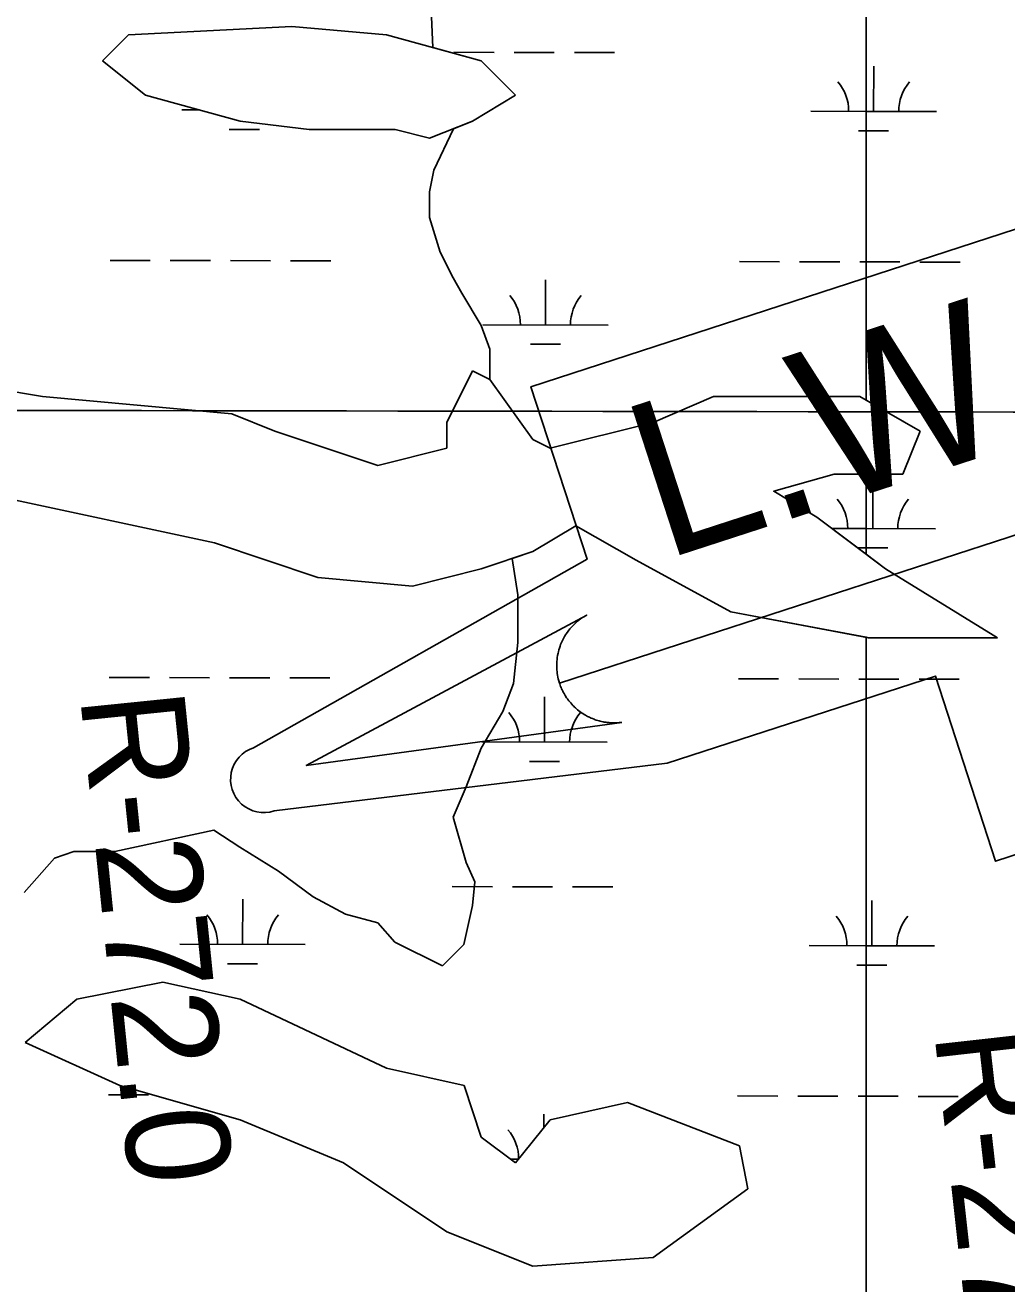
# Model space of a CAD drawing. Extents: x 3219052 to 3256913, y 800770 to 826146.
# Drawn here: x 3223801 to 3224584, y 817611 to 818614 of the extents above; entities that cross this region are included whole.
import ezdxf

# ---------------------------------------------------------------- set-up
doc = ezdxf.new("R2010")
doc.units = 0
for name, color, linetype in [('V-GRID-MAJR', 7, 'Continuous'), ('V-RIVR-RANG-IDEN', 7, 'Continuous'), ('V-SITE-VEGE', 7, 'Continuous'), ('V-TOPO-WATR-IDEN', 7, 'Continuous'), ('V-WETL-SWMP', 7, 'Continuous')]:
    doc.layers.add(name, color=color, linetype=linetype)

msp = doc.modelspace()

# ---------------------------------------------------------------- linework, layer by layer
at = {"layer": 'V-GRID-MAJR'}
msp.add_spline([(3223238.921, 818307.868), (3228474.772, 818299.872), (3233710.625, 818292.637), (3238946.4790000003, 818286.164), (3244182.3340000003, 818280.452), (3249418.1890000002, 818275.502), (3254654.045, 818271.314), (3254654.046, 818271.314)], degree=3, dxfattribs=at)
at = {"layer": 'V-SITE-VEGE'}
for p, q in [((3224124.866, 818620.7919999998), (3224125.756, 818596.415)), ((3224125.756, 818596.415), (3224164.441, 818585.857)), ((3224164.441, 818585.857), (3224191.89, 818558.392)), ((3224191.89, 818558.392), (3224157.578, 818537.7930000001)), ((3224142.271, 818531.6669999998), (3224126.588, 818498.6780000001)), ((3224157.578, 818537.7930000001), (3224142.271, 818531.6669999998)), ((3224126.588, 818498.6780000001), (3224123.147, 818481.4789999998)), ((3224123.147, 818481.4789999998), (3224123.147, 818460.839)), ((3224123.147, 818460.839), (3224131.745, 818433.3199999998)), ((3224131.745, 818433.3199999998), (3224142.061, 818412.682)), ((3224142.061, 818412.682), (3224148.938, 818400.6399999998)), ((3224148.938, 818400.6399999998), (3224164.41, 818374.8420000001)), ((3224164.41, 818374.8420000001), (3224171.285, 818355.9219999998)), ((3224171.285, 818355.9219999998), (3224171.304, 818331.7949999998)), ((3224171.304, 818331.7949999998), (3224205.616, 818283.728)), ((3224301.6920000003, 818297.462), (3224349.73, 818318.0589999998)), ((3224349.73, 818318.0589999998), (3224466.394, 818318.0589999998)), ((3224466.394, 818318.0589999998), (3224514.432, 818290.5969999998)), ((3224219.342, 818276.8609999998), (3224301.6920000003, 818297.462)), ((3224514.432, 818290.5969999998), (3224500.7060000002, 818256.2619999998)), ((3224205.616, 818283.728), (3224219.342, 818276.8609999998)), ((3224445.806, 818256.2619999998), (3224397.768, 818242.5289999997)), ((3224500.7060000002, 818256.2619999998), (3224445.806, 818256.2619999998)), ((3224397.768, 818242.5289999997), (3224432.082, 818221.93)), ((3224432.082, 818221.93), (3224486.983, 818180.7279999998)), ((3224239.928, 818215.0629999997), (3224205.616, 818194.4619999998)), ((3224287.966, 818187.5970000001), (3224239.928, 818215.0629999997)), ((3224205.616, 818194.462), (3224189.085, 818188.949)), ((3224189.085, 818188.9489999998), (3224193.6350000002, 818159.851)), ((3224363.455, 818146.395), (3224287.966, 818187.5970000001)), ((3224486.983, 818180.7279999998), (3224576.196, 818125.797)), ((3224193.6350000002, 818159.851), (3224193.6350000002, 818122.0119999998)), ((3224473.257, 818125.797), (3224363.455, 818146.395)), ((3224193.6350000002, 818122.0119999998), (3224190.199, 818089.3319999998)), ((3224576.196, 818125.797), (3224473.257, 818125.797)), ((3224190.199, 818089.3319999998), (3224181.6010000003, 818066.974)), ((3224181.6010000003, 818066.974), (3224164.41, 818037.735)), ((3224164.41, 818037.735), (3224152.374, 818006.775)), ((3224152.374, 818006.775), (3224142.061, 817982.697)), ((3224142.061, 817982.697), (3224152.374, 817946.5759999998)), ((3223951.2260000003, 817972.377), (3223872.142, 817955.1780000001)), ((3223971.859, 817958.616), (3223951.2260000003, 817972.377)), ((3224002.803, 817939.699), (3223971.859, 817958.616)), ((3223824.004, 817950.0169999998), (3223799.936, 817922.4979999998)), ((3223839.477, 817955.1779999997), (3223824.004, 817950.0169999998)), ((3223872.142, 817955.1779999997), (3223839.477, 817955.1779999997)), ((3224030.309, 817919.057), (3224002.803, 817939.699)), ((3224152.374, 817946.5759999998), (3224159.251, 817931.0969999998)), ((3224159.251, 817931.0969999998), (3224157.5330000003, 817912.1799999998)), ((3224056.1, 817905.299), (3224030.309, 817919.057)), ((3224157.5330000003, 817912.1799999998), (3224150.656, 817881.22)), ((3224081.886, 817898.4189999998), (3224056.1, 817905.299)), ((3224095.6410000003, 817882.9409999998), (3224081.886, 817898.4189999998)), ((3224133.463, 817864.0189999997), (3224095.6410000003, 817882.9409999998)), ((3224150.656, 817881.22), (3224133.463, 817864.0189999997)), ((3223841.9020000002, 817837.399), (3223910.526, 817851.1289999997)), ((3223910.526, 817851.1289999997), (3223972.29, 817837.399)), ((3223800.724, 817803.0669999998), (3223841.9020000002, 817837.399)), ((3223972.29, 817837.399), (3224088.954, 817782.466)), ((3223876.214, 817768.734), (3223800.724, 817803.067)), ((3224088.954, 817782.466), (3224150.715, 817768.734)), ((3223972.29, 817741.2659999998), (3223876.214, 817768.7339999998)), ((3224150.715, 817768.734), (3224164.441, 817727.5319999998)), ((3224219.342, 817741.2659999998), (3224281.105, 817754.9999999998)), ((3224281.105, 817754.9999999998), (3224370.318, 817720.6669999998)), ((3224054.642, 817706.933), (3223972.29, 817741.2660000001)), ((3224191.89, 817706.933), (3224219.342, 817741.2659999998)), ((3224164.441, 817727.5319999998), (3224191.89, 817706.933)), ((3224370.318, 817720.667), (3224377.181, 817686.335)), ((3224136.992, 817651.9999999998), (3224054.642, 817706.933)), ((3224377.181, 817686.335), (3224301.6920000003, 817631.4010000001)), ((3224205.616, 817624.534), (3224136.992, 817651.9999999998)), ((3224301.6920000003, 817631.4010000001), (3224205.616, 817624.534))]:
    msp.add_line(p, q, dxfattribs=at)
at = {"layer": 'V-TOPO-WATR-IDEN'}
msp.add_line((3224226.8933613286, 818089.4819412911), (3224941.3027793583, 818321.6900880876), dxfattribs=at)
for points in [[(3223982.868552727, 818038.0457387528), (3224248.8111446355, 818188.306892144), (3224204.074875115, 818325.9439513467), (3224811.335154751, 818523.3221843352), (3224856.071424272, 818385.6851251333), (3225168.936914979, 818423.5543672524)], [(3225185.3275879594, 818373.1262906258), (3224899.900271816, 818216.5320037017), (3224706.444117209, 818153.652814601), (3224754.4585213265, 818005.9301400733), (3224574.6480471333, 817947.4862160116), (3224526.6336430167, 818095.2088905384), (3224312.8112228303, 818025.7100399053), (3223999.259225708, 817987.6176621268)]]:
    msp.add_lwpolyline(points, dxfattribs=at)
msp.add_lwpolyline([(3224276.466414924, 818058.2789388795), (3224024.8950843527, 818023.8278774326), (3224248.647718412, 818143.8716963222), (3224244.7440627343, 818141.5035487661), (3224241.2206619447, 818138.8583755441), (3224239.873352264, 818137.6996576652), (3224238.7264703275, 818136.637629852), (3224237.3867977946, 818135.2952793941), (3224236.1457713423, 818133.9502925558), (3224235.1164055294, 818132.7450779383), (3224233.7763864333, 818131.0398485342), (3224232.427314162, 818129.1392527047), (3224231.7175639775, 818128.0473864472), (3224230.8468013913, 818126.6113959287), (3224229.7801516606, 818124.6716847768), (3224229.0195930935, 818123.1295619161), (3224228.2631399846, 818121.4389352), (3224227.8040358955, 818120.3086660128), (3224227.3321319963, 818119.052788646), (3224226.808202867, 818117.5008291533), (3224226.3737868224, 818116.0568264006), (3224225.9900492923, 818114.6024825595), (3224225.7097296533, 818113.4025669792), (3224225.353783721, 818111.6055306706), (3224225.0813249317, 818109.871906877), (3224224.9110334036, 818108.4790533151), (3224224.7654281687, 818106.8355554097), (3224224.686401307, 818105.4045441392), (3224224.6545888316, 818104.1339855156), (3224224.653367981, 818103.1478107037), (3224224.695671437, 818101.6395193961), (3224224.7894030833, 818100.094317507), (3224224.9245736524, 818098.6351378), (3224225.112241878, 818097.1551675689), (3224225.3287589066, 818095.7902494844), (3224225.6107936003, 818094.3062518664), (3224225.8811229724, 818093.0960447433), (3224226.3231518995, 818091.3769916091), (3224226.8933613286, 818089.4819412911), (3224227.0933091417, 818088.8813331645), (3224227.400790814, 818088.0081141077), (3224227.790588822, 818086.97868999), (3224228.1878037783, 818085.9895304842), (3224228.597178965, 818085.0406000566), (3224229.016753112, 818084.1233750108), (3224229.538579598, 818083.0516929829), (3224229.9191682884, 818082.3126430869), (3224230.4998399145, 818081.244315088), (3224231.0683478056, 818080.2619364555), (3224231.474113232, 818079.5910050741), (3224232.57189133, 818077.8973984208), (3224233.189041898, 818077.0128468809), (3224233.625226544, 818076.4133152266), (3224234.366453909, 818075.4381811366), (3224235.048368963, 818074.5872980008), (3224235.7827816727, 818073.715624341), (3224236.6812515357, 818072.7080049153), (3224237.5462306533, 818071.7888663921), (3224238.2368790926, 818071.0906601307), (3224238.840611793, 818070.5045783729), (3224239.678660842, 818069.7265250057), (3224240.4476978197, 818069.0443339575), (3224241.359356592, 818068.2775880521), (3224242.3042894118, 818067.5200799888), (3224243.2802134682, 818066.7836857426), (3224244.5442697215, 818065.8838524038), (3224245.468905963, 818065.2664310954), (3224246.503316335, 818064.6121364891), (3224247.538973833, 818063.9976783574), (3224248.386394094, 818063.5207701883), (3224249.3199786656, 818063.0213962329), (3224250.725471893, 818062.3221042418), (3224250.7793605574, 818062.2970341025), (3224251.6259938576, 818061.905041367), (3224252.2571790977, 818061.6275590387), (3224253.211909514, 818061.2281155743), (3224254.4094764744, 818060.760917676), (3224255.372194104, 818060.414542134), (3224256.245180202, 818060.1210178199), (3224257.3719870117, 818059.7696182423), (3224258.466374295, 818059.4597304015), (3224259.2522669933, 818059.254614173), (3224260.283563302, 818059.0078138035), (3224261.715757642, 818058.7067799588), (3224262.5674842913, 818058.5514521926), (3224263.239285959, 818058.4401641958), (3224263.8566642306, 818058.3458863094), (3224264.5959058, 818058.2454776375), (3224265.568424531, 818058.1309882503), (3224266.5449013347, 818058.038289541), (3224267.514886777, 818057.9655623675), (3224268.47649065, 818057.9137695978), (3224269.722369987, 818057.8802445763), (3224270.4684920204, 818057.8751297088), (3224271.6630497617, 818057.8927451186), (3224273.0462320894, 818057.9511651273), (3224274.078018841, 818058.0231276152), (3224274.8550592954, 818058.0927292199), (3224275.578068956, 818058.1684278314), (3224276.10032758, 818058.2309252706)], close=True, dxfattribs=at)
msp.add_arc((3223991.063889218, 818012.8317004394), 26.512473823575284, 108.00575246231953, 288.00575246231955, dxfattribs=at)
at = {"layer": 'V-WETL-SWMP'}
for p, q in [((3224471.3695465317, 818315.2125156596), (3224471.3699535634, 818742.5576906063)), ((3224471.3732063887, 818742.5647597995), (3224471.373207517, 818315.2197912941)), ((3223883.073448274, 818606.4569032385), (3224013.4621886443, 818613.323791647)), ((3224013.4621886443, 818613.323791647), (3224088.9500474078, 818606.4567309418)), ((3223862.485505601, 818585.8569278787), (3223883.073448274, 818606.4569032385)), ((3224088.9500474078, 818606.4567309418), (3224164.4379176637, 818585.8566751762)), ((3224142.7129795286, 818592.6464940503), (3224174.712878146, 818592.5794251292)), ((3224190.712827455, 818592.5458906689), (3224222.7127260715, 818592.4788217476)), ((3224238.7126753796, 818592.4452872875), (3224270.7125739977, 818592.3782183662)), ((3223896.7984617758, 818558.3909090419), (3223862.485505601, 818585.8569278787)), ((3224164.4379176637, 818585.8566751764), (3224191.8878872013, 818558.3906620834)), ((3224477.4273146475, 818545.513313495), (3224477.5027650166, 818581.5132022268)), ((3223972.286332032, 818537.7908532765), (3223896.7984617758, 818558.3909090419)), ((3224191.8878872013, 818558.3906620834), (3224157.5759712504, 818537.7906982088)), ((3223925.5523933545, 818546.6715496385), (3223939.85330212, 818546.6415762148)), ((3224427.4588032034, 818545.6195987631), (3224471.3697658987, 818545.5275653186)), ((3224471.3732069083, 818545.5260023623), (3224527.427204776, 818545.4085182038)), ((3223963.519944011, 818531.160941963), (3223987.5198679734, 818531.1106402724)), ((3224027.18723088, 818530.9248098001), (3223972.286332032, 818537.7908532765)), ((3224095.8130972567, 818530.9247523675), (3224027.18723088, 818530.9248098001)), ((3224123.2630495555, 818524.057731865), (3224095.8130972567, 818530.9247523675)), ((3224157.575971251, 818537.7906982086), (3224123.2630495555, 818524.0577318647)), ((3224465.42635386, 818530.1089910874), (3224471.3697512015, 818530.0965342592)), ((3224471.3732069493, 818530.0949822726), (3224489.394947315, 818530.0572103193)), ((3223868.4570168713, 818426.7199745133), (3223900.4569154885, 818426.6529055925)), ((3223916.456864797, 818426.6193711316), (3223948.4567634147, 818426.5523022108)), ((3223964.456712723, 818426.5187677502), (3223996.4566113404, 818426.4516988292)), ((3224012.456560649, 818426.4181643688), (3224044.456459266, 818426.3510954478)), ((3224370.3634267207, 818425.6680236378), (3224402.3633253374, 818425.6009547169)), ((3224418.3632746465, 818425.5674202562), (3224450.3631732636, 818425.5003513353)), ((3224466.363122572, 818425.4668168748), (3224471.3696515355, 818425.4563236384)), ((3224471.373207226, 818425.4548460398), (3224498.3316181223, 818425.3983436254)), ((3224514.331582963, 818425.3648091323), (3224546.331512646, 818425.2977401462)), ((3224215.665608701, 818375.2501541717), (3224215.7410310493, 818411.2500686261)), ((3224165.665767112, 818375.3549493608), (3224265.665450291, 818375.1453589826)), ((3224203.633317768, 818359.8443416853), (3224227.6332417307, 818359.7940399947)), ((3224136.988212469, 818297.4598018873), (3224157.576137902, 818338.6597698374)), ((3224157.576137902, 818338.6597698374), (3224171.301116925, 818331.7927608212)), ((3224171.301116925, 818331.7927608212), (3224205.6140903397, 818283.7267493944)), ((3223773.2728976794, 818324.9270963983), (3223814.4488232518, 818318.0600644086)), ((3223814.4488232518, 818318.0600644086), (3223965.424540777, 818304.3269429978)), ((3224301.6888917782, 818297.4596640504), (3224349.7267810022, 818318.0596164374)), ((3224349.7267810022, 818318.0596164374), (3224466.390553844, 818318.0595188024)), ((3224466.390553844, 818318.0595188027), (3224471.3695465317, 818315.2125156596)), ((3224471.373207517, 818315.2197912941), (3224514.432208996, 818290.6008325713)), ((3223965.424540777, 818304.3269429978), (3223999.737485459, 818290.5939192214)), ((3223999.737485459, 818290.5939192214), (3224082.0873481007, 818263.1268601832)), ((3224136.9882297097, 818276.8598092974), (3224136.988212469, 818297.4598018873)), ((3224219.3390693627, 818276.8597403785), (3224301.6888917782, 818297.4596640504)), ((3224514.432208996, 818290.6008325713), (3224500.707211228, 818256.2678948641)), ((3224205.6140903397, 818283.7267493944), (3224219.3390693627, 818276.8597403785)), ((3224082.0873481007, 818263.1268601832), (3224136.9882297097, 818276.8598092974)), ((3224500.707211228, 818256.2678948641), (3224471.3732112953, 818256.2678967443)), ((3224471.3732112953, 818256.2678967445), (3224471.373215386, 818192.4480109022)), ((3223951.6996537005, 818201.3279915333), (3223759.5479933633, 818242.5271375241)), ((3224476.73007988, 818212.8393417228), (3224476.805530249, 818248.8392304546)), ((3224239.9260809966, 818215.0607453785), (3224205.614165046, 818194.4607815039)), ((3224287.9640104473, 818187.5947150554), (3224239.9260809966, 818215.0607453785)), ((3224444.0998103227, 818212.9093863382), (3224471.373, 818212.8522241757)), ((3224471.373214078, 818212.8505692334), (3224526.729970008, 818212.7345464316)), ((3224034.0505163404, 818173.8609324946), (3223951.6996537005, 818201.3279915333)), ((3224205.614165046, 818194.4607815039), (3224164.438256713, 818180.7278209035)), ((3224464.7195502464, 818197.4351353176), (3224471.373, 818197.4211902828)), ((3224471.3732150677, 818197.4195491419), (3224488.697712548, 818197.3832385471)), ((3224471.373215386, 818192.4480109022), (3224486.9822161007, 818180.7350308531)), ((3224164.438256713, 818180.7278209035), (3224109.538375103, 818166.994871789)), ((3224363.4518979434, 818146.3946667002), (3224287.9640104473, 818187.5947150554)), ((3224486.9822161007, 818180.7350308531), (3224576.1952194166, 818125.8021233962)), ((3224109.538375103, 818166.994871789), (3224034.0505163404, 818173.8609324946)), ((3224471.369704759, 818126.1475836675), (3224363.4518979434, 818146.3946667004)), ((3224471.3566165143, 817295.2029581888), (3224471.369704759, 818126.1475836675)), ((3224471.373219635, 818126.1551294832), (3224471.3727995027, 817295.2044046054)), ((3224473.2562196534, 818125.8021299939), (3224471.373219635, 818126.1551294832)), ((3224576.1952194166, 818125.8021233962), (3224473.2562196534, 818125.8021299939)), ((3223867.7600410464, 818094.0457650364), (3223899.759939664, 818093.9786961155)), ((3223915.759888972, 818093.9451616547), (3223947.75978759, 818093.8780927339)), ((3223963.7597368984, 818093.8445582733), (3223995.7596355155, 818093.7774893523)), ((3224011.759584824, 818093.7439548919), (3224043.7594834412, 818093.6768859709)), ((3224369.6664508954, 818092.9938141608), (3224401.666349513, 818092.92674524)), ((3224417.6662988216, 818092.8932107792), (3224449.6661974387, 818092.8261418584)), ((3224465.666146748, 818092.7926073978), (3224471.3691791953, 818092.7806543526)), ((3224471.37320276, 818092.7794129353), (3224497.634383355, 818092.7243718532)), ((3224513.634348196, 818092.6908373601), (3224545.634277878, 818092.623768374)), ((3224214.9686328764, 818042.5759446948), (3224215.0440552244, 818078.5758591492)), ((3224164.9687912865, 818042.6807398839), (3224264.968474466, 818042.4711495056)), ((3224202.936341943, 818027.1701322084), (3224226.936265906, 818027.1198305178)), ((3224141.319027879, 817927.2980750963), (3224173.3189264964, 817927.2310061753)), ((3224189.318875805, 817927.197471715), (3224221.3187744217, 817927.1304027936)), ((3224237.3187237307, 817927.0968683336), (3224269.318622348, 817927.0297994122)), ((3223974.1582832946, 817881.2183354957), (3223974.2337056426, 817917.2182499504)), ((3224476.0328451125, 817880.1653699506), (3224476.1082954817, 817916.1652586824)), ((3223924.158441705, 817881.3231306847), (3224024.1581248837, 817881.1135403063)), ((3224426.0648515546, 817880.2711798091), (3224471.365830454, 817880.1762330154)), ((3224471.3730952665, 817880.1751363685), (3224526.032735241, 817880.0605746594)), ((3223962.1259923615, 817865.812523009), (3223986.125916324, 817865.7622213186)), ((3224464.032402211, 817864.7605721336), (3224471.3655873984, 817864.7452024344)), ((3224471.3730874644, 817864.7441162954), (3224488.0004777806, 817864.7092667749)), ((3223841.899172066, 817837.3982143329), (3223910.5240269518, 817851.1311519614)), ((3223910.5240269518, 817851.1311519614), (3223972.286918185, 817837.398105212)), ((3223800.7232809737, 817803.0652611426), (3223841.899172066, 817837.3982143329)), ((3223972.286918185, 817837.398105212), (3224088.9507370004, 817782.4650273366)), ((3223876.212162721, 817768.7322103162), (3223800.7232809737, 817803.0652611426)), ((3224088.9507370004, 817782.4650273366), (3224150.713628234, 817768.7319805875)), ((3223972.2869986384, 817741.2651397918), (3223876.212162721, 817768.7322103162)), ((3224150.713628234, 817768.7319805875), (3224164.438635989, 817727.5319839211)), ((3223867.063065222, 817761.3715555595), (3223899.062963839, 817761.3044866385)), ((3224368.969475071, 817760.3196046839), (3224400.969373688, 817760.2525357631)), ((3224416.969322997, 817760.2190013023), (3224448.969221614, 817760.1519323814)), ((3224464.969170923, 817760.1183979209), (3224471.363939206, 817760.1049950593)), ((3224471.373034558, 817760.103980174), (3224496.9371485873, 817760.050400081)), ((3224512.937113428, 817760.0168655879), (3224544.937043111, 817759.9497966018)), ((3224219.339517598, 817741.2649330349), (3224281.102385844, 817754.9988764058)), ((3224281.102385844, 817754.9988764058), (3224370.3152408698, 817720.6658140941)), ((3224054.6378670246, 817706.9320832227), (3223972.2869986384, 817741.2651397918)), ((3224191.8885997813, 817706.9319683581), (3224219.339517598, 817741.2649330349)), ((3224214.3242235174, 817734.9922861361), (3224214.3470794, 817745.9016496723)), ((3224164.438635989, 817727.5319839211), (3224191.8885997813, 817706.9319683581)), ((3224370.3152408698, 817720.6658140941), (3224377.1782562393, 817686.3328207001)), ((3224187.857551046, 817709.957096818), (3224194.296550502, 817709.9436012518)), ((3224136.98875265, 817652.0000340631), (3224054.6378670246, 817706.9320832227)), ((3224377.1782562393, 817686.3328207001), (3224301.6894491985, 817631.399903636)), ((3224205.6146420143, 817624.5329865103), (3224136.9887526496, 817652.0000340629)), ((3224301.6894491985, 817631.399903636), (3224205.6146420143, 817624.5329865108))]:
    msp.add_line(p, q, dxfattribs=at)
msp.add_lwpolyline([(3224471.373, 818192.442), (3224471.373, 818256.262), (3224445.806, 818256.262), (3224397.768, 818242.528), (3224432.0810000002, 818221.929)], close=True, dxfattribs=at)
for centre, radius, start, end in [((3224422.216878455, 818546.1053895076), 35.24628790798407, 359.1080926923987, 40.651751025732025), ((3224532.67112447, 818545.8723312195), 35.246287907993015, 139.10808960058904, 180.65174793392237), ((3224160.4238423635, 818375.8407401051), 35.24628790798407, 359.1080926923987, 40.651751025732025), ((3224270.9093645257, 818375.6091723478), 35.24628790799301, 139.10809090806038, 180.6517492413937), ((3224421.4883407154, 818213.431582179), 35.24628790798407, 359.10809329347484, 40.651751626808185), ((3224531.973889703, 818213.1983594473), 35.246287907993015, 139.10808960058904, 180.65174793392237), ((3224159.726866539, 818043.1665306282), 35.24628790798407, 359.1080926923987, 40.651751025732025), ((3224270.212388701, 818042.9349628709), 35.24628790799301, 139.10809090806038, 180.6517492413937), ((3223918.9165169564, 817881.8089214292), 35.24628790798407, 359.1080926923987, 40.651751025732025), ((3224029.402039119, 817881.5773536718), 35.24628790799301, 139.10809090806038, 180.6517492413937), ((3224420.8229268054, 817880.7569705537), 35.24628790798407, 359.1080926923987, 40.651751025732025), ((3224531.276654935, 817880.5243876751), 35.246287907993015, 139.10808960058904, 180.65174793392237), ((3224159.029890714, 817710.4923211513), 35.24628790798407, 359.1080926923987, 40.651751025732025)]:
    msp.add_arc(centre, radius, start, end, dxfattribs=at)

# ---------------------------------------------------------------- texts
at = {"layer": 'V-RIVR-RANG-IDEN'}
for s, height, rotation, p in [('R-272.0', 82.99999799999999, 275.81182978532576, (3223844.428292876, 818079.1505761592)), ('R-271.85', 82.99999799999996, 276.3592533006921, (3224525.732, 817810.557))]:
    msp.add_text(s, height=height, rotation=rotation, dxfattribs=at).set_placement(p)
at = {"layer": 'V-TOPO-WATR-IDEN'}
msp.add_text('L.W.R.P.', height=124.49949300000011, rotation=18.00568805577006, dxfattribs=at).set_placement((3224309.832712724, 818187.4173697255))

doc.saveas('drawing.dxf')
